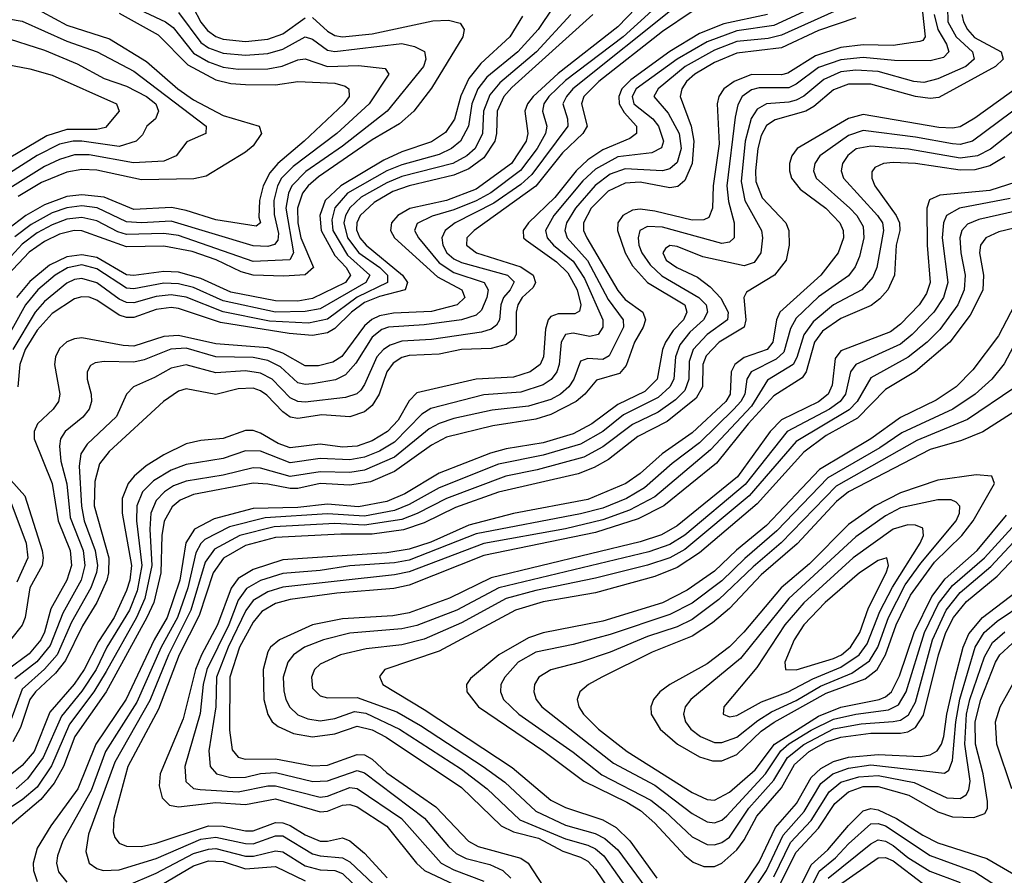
# Model space of a CAD drawing. Header units: inches. Extents: x 501365 to 657855, y 482276 to 547543.
# Tile 478 of 656: x 573023 to 575669, y 531117 to 533416. Entities that reach past the tile are written whole.
import ezdxf

# ---------------------------------------------------------------- set-up
doc = ezdxf.new("R2010")
doc.units = ezdxf.units.IN
doc.header["$MEASUREMENT"] = 0
doc.layers.add('A5573', color=7, linetype='Continuous')

msp = doc.modelspace()

# ---------------------------------------------------------------- linework, layer by layer
at = {"layer": 'A5573', "color": 5}
for points, elevation in [([(574777.3, 533550), (574630, 533396.9), (574470, 533271.3), (574403, 533210), (574388, 533190), (574380.5, 533170), (574388.7, 533110), (574383.8, 533090), (574344.3, 533030), (574250, 532960.7), (574170, 532930.3), (574071.5, 532908.5), (574039.3, 532890), (574022.3, 532870), (574019.2, 532850), (574030.1, 532830), (574145.4, 532725.4), (574211.4, 532690), (574218.8, 532670), (574198.5, 532650), (574130, 532632.1), (574027.3, 532627.3), (573990, 532620.7), (573969, 532611), (573950, 532593.7), (573888.4, 532511.6), (573864.1, 532495.9), (573825.7, 532485.7), (573790, 532486.2), (573730, 532520.5), (573690, 532534.6), (573550, 532545.1), (573450, 532567.3), (573410, 532564.5), (573330, 532539.3), (573300.6, 532540.6), (573190, 532561.3), (573170, 532559), (573150, 532550.5), (573130, 532532.5), (573119.1, 532510), (573116.8, 532490), (573131.1, 532410), (573127.6, 532390), (573113, 532370), (573070.5, 532330), (573062.1, 532310), (573062.2, 532290), (573110.6, 532170), (573125.9, 532070), (573158.9, 531990), (573162.6, 531950), (573149.4, 531910), (573106.4, 531833.6), (573089.5, 531770.5), (573079.7, 531750), (573048.1, 531711.9), (572990, 531669.2)], 3720), ([(575281.5, 533470), (575070, 533374.5), (575034.6, 533365.4), (574950, 533357.2), (574890, 533334.6), (574811.7, 533290), (574738.3, 533230), (574727.2, 533210), (574765.4, 533165.4), (574795.3, 533110), (574800.9, 533070), (574790, 533032.2), (574770, 533015), (574750.4, 533009.6), (574650, 533015.2), (574610, 533000.7), (574569.7, 532970.3), (574516.8, 532910), (574492.7, 532870), (574488.3, 532850), (574494.5, 532830), (574548.7, 532768.7), (574604.4, 532664.4), (574644.4, 532610), (574645.2, 532590), (574607.2, 532512.8), (574590, 532502.7), (574550, 532505.7), (574530, 532498.3), (574511.7, 532450), (574498.5, 532430), (574476.3, 532410), (574450, 532395.7), (574390, 532377.4), (574293, 532367), (574190, 532344.6), (574150, 532331.4), (574123.4, 532316.6), (574030, 532240.9), (573950, 532205.5), (573910, 532199.2), (573830, 532201.5), (573750, 532188.8), (573670, 532211.3), (573650, 532212.5), (573570, 532192.5), (573470, 532176.3), (573436.7, 532163.3), (573412.2, 532147.8), (573390, 532124.7), (573375.8, 532090), (573373.1, 532046.9), (573377.8, 531950), (573359.4, 531860.6), (573336.6, 531810), (573255.3, 531664.7), (573222.5, 531610), (573156.8, 531523.2), (573108.5, 531411.5), (573070, 531354), (573030, 531320.3), (572922.3, 531250)], 3860), ([(574770, 533484.4), (574644.5, 533370), (574490, 533252.5), (574445.3, 533210), (574431.5, 533190), (574427.5, 533170), (574439.5, 533130), (574435.8, 533110), (574413.8, 533070), (574369.1, 533010.9), (574288.9, 532951.1), (574250, 532929), (574190, 532905), (574131.5, 532888.5), (574091.2, 532868.8), (574084.1, 532850), (574094.4, 532830), (574150, 532762.8), (574190, 532737), (574271.3, 532710), (574282.2, 532690), (574278.4, 532670), (574263.9, 532636.1), (574250, 532622.1), (574210, 532609.3), (574110, 532596.3), (574014, 532590), (573996.3, 532583.7), (573970, 532562.9), (573926.7, 532493.3), (573898.3, 532461.7), (573871.3, 532448.7), (573810, 532437.6), (573790, 532435.7), (573770, 532440.5), (573723.5, 532483.5), (573690, 532500.7), (573650, 532508.5), (573550, 532510), (573470, 532533.4), (573428.7, 532531.3), (573357.7, 532502.3), (573330, 532495.7), (573250, 532497.5), (573226.2, 532493.8), (573213.1, 532486.9), (573204, 532470), (573204.1, 532450), (573215.1, 532410), (573215.9, 532390), (573209.2, 532370), (573192.2, 532347.8), (573144.7, 532310), (573132.3, 532290), (573129.5, 532270.5), (573133.6, 532230), (573149.2, 532169.2), (573159, 532079), (573193.8, 531990), (573198.2, 531950), (573188, 531910), (573138.6, 531821.4), (573105, 531735), (573069, 531691), (573010, 531645.6)], 3740), ([(573290, 533469.7), (573414.6, 533410), (573435, 533395), (573490, 533326.4), (573530, 533302.7), (573570, 533288.9), (573610, 533283.4), (573690, 533284.4), (573728.7, 533291.3), (573770, 533308.1), (573790, 533310.7), (573850, 533290.5), (573933.2, 533293.2), (574005.3, 533285.3), (574015.1, 533270), (573962.5, 533190), (573875.5, 533110), (573757.9, 533022.1), (573726.3, 532990), (573715.5, 532970), (573705.7, 532930), (573707, 532893), (573718.3, 532841.7), (573716.4, 532823.6), (573707.5, 532812.5), (573690, 532806.8), (573650, 532808.1), (573430, 532874.9), (573350, 532870.3), (573310, 532873.3), (573231, 532911), (573190, 532915.6), (573150, 532911), (573110, 532897), (573053.8, 532866.2), (573010, 532833.1)], 3540), ([(575199.3, 533470), (575050, 533400.3), (574950, 533385.9), (574870, 533357), (574790, 533310.3), (574679.2, 533230), (574669.3, 533210), (574673.5, 533190), (574724.2, 533150), (574739.6, 533130), (574753.5, 533090), (574748.1, 533071.9), (574721.5, 533058.5), (574630, 533047.6), (574570, 533014.5), (574536.7, 532983.3), (574458.8, 532890), (574436.2, 532850), (574440.5, 532830), (574457.6, 532810), (574510, 532767.3), (574540.9, 532720.9), (574589.8, 532610), (574590.1, 532590), (574577.2, 532570), (574555.1, 532564.9), (574510, 532574), (574489.8, 532570.2), (574478.1, 532550), (574472.9, 532490), (574466.5, 532470), (574451, 532449), (574430, 532435.1), (574370, 532415.5), (574270, 532407.9), (574128.2, 532371.8), (574103.3, 532356.7), (574030, 532281.1), (573990, 532257.2), (573950, 532241.1), (573910, 532233.4), (573830, 532236.8), (573750, 532225.7), (573670, 532256.5), (573630, 532258.1), (573570, 532237.5), (573470, 532221.4), (573430, 532206.2), (573382.7, 532177.3), (573352.6, 532147.4), (573337.5, 532110), (573337.1, 532070), (573350.8, 531950), (573338.5, 531881.5), (573317.8, 531830), (573257.1, 531730), (573228.2, 531670), (573190, 531612.3), (573135.1, 531544.9), (573086.2, 531433.8), (573043.7, 531376.3), (573013.3, 531350)], 3840), ([(575445.6, 533470), (575456.3, 533370), (575450, 533359.9), (575442.3, 533357.7), (575370, 533346.8), (575290, 533348.9), (575230, 533341.1), (575161.4, 533318.6), (575087.3, 533272.7), (575070, 533268.1), (574990, 533269.2), (574943.3, 533250), (574915.6, 533230), (574902.1, 533210), (574897.4, 533190), (574902.3, 533082.3), (574886.9, 532970), (574884.5, 532910), (574875.2, 532884.8), (574861.9, 532878.1), (574830, 532877.8), (574730, 532902), (574690, 532907.2), (574670, 532904.4), (574643.4, 532890), (574630.3, 532870), (574629.6, 532850), (574649.8, 532790), (574670, 532754.8), (574709.8, 532709.8), (574810.3, 532650.3), (574816, 532630), (574806.6, 532610), (574779.3, 532580.7), (574758.7, 532550), (574750.8, 532530), (574735.9, 532450), (574702.8, 532417.2), (574630, 532382.1), (574560.4, 532330), (574510, 532303.4), (574430, 532278.9), (574330, 532263.3), (574288.5, 532251.5), (574150, 532198.1), (574057.9, 532142.1), (574010, 532121.6), (573933.1, 532106.9), (573850, 532114.4), (573770, 532105.4), (573650, 532103.1), (573545.4, 532074.6), (573493, 532047), (573469.6, 532010.4), (573453.1, 531910), (573419.5, 531810), (573384.6, 531750), (573309.3, 531590.7), (573227.7, 531470), (573178.8, 531350), (573106.4, 531250), (573069.8, 531190), (573058.9, 531150), (573059.6, 531130), (573070, 531100.9)], 3920), ([(572830, 533446.6), (573030, 533412.4), (573150, 533358.7), (573231.3, 533330), (573330, 533277.8), (573524.3, 533130), (573523.2, 533110), (573472.2, 533087.8), (573443, 533050), (573410, 533036), (573328.5, 533031.5), (573210, 533052.7), (573170, 533052.6), (573130, 533040.9), (573090, 533021.8), (572996.8, 532963.2)], 3460), ([(574456.2, 533450), (574415.9, 533390), (574361.7, 533330), (574278.7, 533261.3), (574254, 533230), (574238, 533190), (574229.2, 533130), (574207.6, 533090), (574183.8, 533070), (574150, 533053.5), (574050, 533026.5), (574010, 533009.6), (573904, 532950), (573870, 532910.2), (573861.6, 532878.4), (573864.6, 532850), (573903.7, 532783.7), (573964.1, 532730), (573953.5, 532710), (573830, 532639.5), (573790, 532632.2), (573710, 532630.7), (573570, 532660.6), (573490, 532696.3), (573450, 532706.6), (573410, 532708.4), (573330, 532692.7), (573310, 532694.7), (573230, 532747), (573190, 532757.3), (573151, 532749), (573118.7, 532730), (573071.7, 532690), (573038.4, 532650), (572978.8, 532541.2)], 3640), ([(573450, 533435.3), (573510, 533354.7), (573530, 533340.8), (573570, 533326.3), (573630, 533320.4), (573690, 533325), (573730, 533336.8), (573790, 533369.8), (573810, 533364.1), (573850, 533334), (573870, 533330.5), (574050, 533352.1), (574084.1, 533344.1), (574110.9, 533330.9), (574114.7, 533310), (574107.7, 533290), (574010.8, 533170), (573890, 533075.9), (573791.7, 533008.3), (573754.7, 532970), (573745.3, 532950), (573737.8, 532910), (573758.4, 532790), (573748.9, 532771.1), (573650, 532766.6), (573450, 532836.2), (573410, 532841.3), (573310, 532839.1), (573286.3, 532846.3), (573230, 532875.7), (573190, 532884.4), (573150, 532880), (573110, 532865), (573070, 532843.1), (573030, 532813), (572990, 532769.8)], 3560), ([(574790, 533454), (574509.7, 533230.3), (574492, 533210), (574482.8, 533190), (574495.4, 533150), (574496.2, 533130), (574399.5, 533000.5), (574370, 532973.6), (574297.1, 532922.9), (574193.1, 532870), (574166, 532850), (574157.8, 532830), (574160.4, 532810), (574171.2, 532790), (574190, 532773.6), (574210, 532763.7), (574334, 532730), (574352.1, 532712.1), (574340.9, 532690), (574323.3, 532670), (574316.3, 532650), (574312.7, 532610), (574304.6, 532595.3), (574290, 532584.6), (574263.7, 532576.3), (574130, 532556.5), (574050, 532552.2), (574018.4, 532541.6), (574000.4, 532530), (573982.4, 532510), (573950, 532435.7), (573939.3, 532420.7), (573929.1, 532410.9), (573898.8, 532401.2), (573790, 532388.5), (573770, 532390.4), (573750, 532400.2), (573701.3, 532450), (573670, 532466.8), (573630, 532473), (573550, 532467.3), (573470, 532488.8), (573430, 532479.8), (573385.5, 532454.5), (573328.4, 532430), (573309.7, 532410.3), (573283, 532350), (573203.9, 532276.1), (573187.3, 532250), (573183.1, 532216.9), (573188.7, 532108.7), (573196.4, 532070), (573226.2, 531990), (573231.6, 531950), (573229.4, 531930.6), (573214.3, 531890), (573162.6, 531797.4), (573123.4, 531710), (573090, 531671), (573030, 531617.2), (572995.7, 531524.3)], 3760), ([(574830, 533438.1), (574750, 533384.4), (574579, 533250), (574539, 533210), (574532.8, 533190), (574548.2, 533130), (574536.7, 533110), (574481.9, 533058.1), (574410, 532969.2), (574244.4, 532850), (574224.4, 532830), (574224, 532810), (574250.7, 532790), (574370, 532751.8), (574403.2, 532730), (574409.5, 532710), (574403, 532697), (574373.7, 532670), (574361.3, 532650), (574357, 532630), (574357.2, 532570), (574350, 532556.9), (574330, 532543.5), (574290, 532532.7), (574210, 532529.7), (574150, 532517.8), (574070, 532514), (574050, 532508.9), (574026.8, 532493.2), (574010, 532470), (573989.1, 532410), (573970, 532379.4), (573950, 532362.5), (573910, 532348.7), (573834.6, 532354.6), (573770, 532344.4), (573750, 532348.1), (573730, 532362.1), (573687.1, 532407.1), (573670, 532419.3), (573650, 532425.9), (573610, 532424.5), (573550, 532409.3), (573470, 532424.4), (573450, 532417.7), (573409.8, 532390.2), (573263.8, 532256.2), (573237.3, 532222.7), (573224.5, 532175.5), (573222.7, 532110), (573262.2, 531970), (573262, 531930), (573256.8, 531910), (573230, 531850), (573192.1, 531787.9), (573145.8, 531694.2), (573119.6, 531660.4), (573065.2, 531610), (573050.2, 531590), (573025.3, 531514.7), (573004.5, 531475.5)], 3780), ([(573050, 533455.3), (573150, 533401.4), (573264.3, 533364.3), (573364, 533304), (573447.7, 533230), (573490, 533200.9), (573570, 533159), (573666.8, 533130), (573673.1, 533110), (573650, 533077.1), (573630, 533059.9), (573523.9, 532996.1), (573491.3, 532988.7), (573350, 532986.3), (573230, 533012), (573190, 533013.3), (573150, 533006.4), (573081.5, 532978.5), (573018.5, 532941.5)], 3480), ([(575516.2, 533450), (575517.3, 533410), (575539.6, 533370), (575583.1, 533330), (575587.7, 533310), (575565.7, 533290), (575490, 533256.8), (575452.4, 533247.6), (575426.2, 533250), (575330, 533277), (575270, 533280.7), (575230, 533275.6), (575184.2, 533255.8), (575130, 533210.7), (575110, 533199.8), (575090, 533194.3), (575030, 533190.2), (575004.5, 533175.5), (574989.1, 533150.9), (574972.9, 533090), (574961.5, 532981.5), (574971.3, 532930), (575016.3, 532850), (575019.2, 532830), (575014.8, 532790), (574996.4, 532763.6), (574970, 532755.2), (574859.1, 532779.1), (574790, 532806.3), (574770, 532809), (574758.6, 532801.4), (574751.4, 532790), (574760.4, 532770), (574788.6, 532750), (574844, 532724), (574878.2, 532698.2), (574907.5, 532667.5), (574927.2, 532630), (574925, 532610), (574870, 532570), (574833, 532530), (574822.1, 532497.9), (574821.4, 532450), (574810, 532419.6), (574785.4, 532394.6), (574738.7, 532361.3), (574670, 532328.3), (574590, 532268.7), (574538.9, 532241.1), (574413.5, 532206.5), (574329, 532190), (574170, 532129.8), (574090.9, 532089.1), (574050, 532073.6), (573950, 532057.6), (573870, 532062.1), (573706.8, 532053.2), (573614.9, 532030), (573546.5, 531993.5), (573521.6, 531958.4), (573482.9, 531830), (573422.4, 531710), (573372.8, 531587.2), (573278.8, 531421.2), (573207.6, 531227.6), (573201, 531181), (573209.6, 531150), (573230, 531135.5), (573247.2, 531130), (573290, 531132.1), (573390, 531162.6), (573510, 531214.6), (573550, 531220), (573630, 531202.6), (573650, 531202.1), (573710, 531223.2), (573730, 531223), (573810, 531175.1), (573830, 531169.3), (573890, 531164.1), (573910, 531153.3), (573973.5, 531093.5)], 3960), ([(573489.1, 533449.1), (573509.6, 533409.6), (573527.3, 533387.3), (573550, 533370.7), (573570, 533363.5), (573630, 533357.5), (573690, 533364.1), (573730, 533378.1), (573790, 533421)], 3580), ([(575032.7, 533430), (574915, 533405), (574850, 533378.8), (574770, 533330.6), (574665.6, 533254.4), (574641.1, 533230), (574632.9, 533210), (574634.2, 533190), (574647.1, 533167.1), (574680.1, 533130), (574680.7, 533110), (574662.7, 533097.3), (574590, 533066.1), (574550, 533040), (574518.7, 533010), (574461.4, 532938.6), (574390.1, 532870), (574375.5, 532850), (574377, 532830), (574383.6, 532823.6), (574465.1, 532765.1), (574496, 532736), (574521.5, 532690), (574531, 532650), (574527.3, 532632.7), (574514.6, 532625.4), (574470, 532626.2), (574450, 532618.4), (574443, 532610), (574435.6, 532584.4), (574430.5, 532510), (574421.9, 532490), (574395.1, 532470), (574350, 532455.6), (574250, 532450.2), (574090, 532413.9), (574070, 532391.7), (574039.8, 532340.2), (574011.4, 532310), (573970, 532284.6), (573930, 532270.7), (573890, 532267.9), (573830, 532275.5), (573750, 532265.4), (573717.3, 532277.3), (573670, 532305.4), (573650, 532312.3), (573630, 532312), (573570, 532290.5), (573510, 532285.5), (573470, 532276.2), (573410, 532246.7), (573362.8, 532217.2), (573330.7, 532190), (573314.6, 532170), (573298.7, 532130), (573298, 532090), (573323.4, 531950), (573319, 531910), (573310, 531882.1), (573276.4, 531810), (573234.6, 531745.4), (573196.3, 531670), (573168.9, 531631.1), (573104.3, 531555.7), (573062, 531450), (573030, 531412.7), (572970, 531364.7)], 3820), ([(575270, 533421), (575170, 533387.5), (575070, 533340.7), (574950, 533326.6), (574890, 533301), (574837.5, 533270), (574814.9, 533250), (574802.4, 533230), (574798.1, 533210), (574827.2, 533130), (574834.4, 533090), (574830.2, 533030), (574810, 532984.5), (574792, 532968), (574770, 532964.7), (574690, 532979.3), (574650, 532977.2), (574604.5, 532955.5), (574559, 532910), (574537.9, 532870), (574538.3, 532850), (574547.4, 532830), (574630, 532688.5), (574650, 532664.2), (574697.6, 532630), (574704.5, 532610), (574698.8, 532590), (574675.3, 532550), (574653.1, 532486.9), (574634.8, 532465.2), (574572.7, 532447.3), (574541.7, 532410), (574518.4, 532390), (574450, 532355), (574410, 532343.2), (574294.7, 532325.3), (574170, 532294.2), (574130, 532273.2), (574030, 532202.4), (573965.6, 532174.4), (573910, 532165.6), (573830, 532170.3), (573770, 532156.4), (573750, 532156.1), (573690, 532168.4), (573650, 532171.1), (573490, 532140.2), (573454.6, 532125.4), (573432.3, 532107.7), (573411, 532069), (573405.3, 532030), (573402.6, 531930), (573383.2, 531850), (573364.9, 531810), (573255.4, 531610), (573171, 531490), (573140.5, 531410), (573115.4, 531364.6), (573079.4, 531320.6), (572972.1, 531230)], 3880), ([(573290, 533433.9), (573395.1, 533375.1), (573475.1, 533295.1), (573550, 533254.6), (573590, 533244.9), (573630, 533241.9), (573710, 533241.3), (573770.1, 533250.1), (573870, 533245.4), (573897.3, 533237.3), (573907.8, 533230), (573908.3, 533210), (573893.7, 533190), (573787.6, 533090), (573716.6, 533030), (573694.9, 533005.1), (573677, 532970), (573667.5, 532930), (573665.8, 532885.8), (573670.1, 532869.9), (573658.2, 532861.8), (573550, 532878.5), (573470, 532903.7), (573431.1, 532911.1), (573330, 532905.8), (573250, 532939.4), (573190, 532946), (573150, 532941.4), (573090, 532918.9), (573039.3, 532890), (572990, 532852.4)], 3520), ([(573810, 533421.9), (573850, 533385.1), (573870, 533373.6), (573890, 533370.2), (573970, 533377.8), (574133.3, 533413.3), (574175, 533415), (574206.5, 533406.5), (574217.6, 533390), (574214.2, 533370), (574130, 533231.7), (574081.9, 533170), (574043.3, 533136.7), (573970, 533093), (573826, 532994), (573798, 532970), (573783, 532950), (573769.7, 532910), (573770, 532870), (573778.6, 532830), (573812.5, 532750), (573790, 532731), (573733.2, 532726.8), (573650, 532729.5), (573618.5, 532738.5), (573551.1, 532771.1), (573486.3, 532793.7), (573410, 532807.2), (573310, 532805.4), (573190, 532849.2), (573169.7, 532849.7), (573130, 532839.8), (573090, 532820.5), (573048.5, 532791.5), (572990, 532729.3)], 3580), ([(574504.4, 533430), (574412, 533330), (574313.5, 533246.5), (574286.1, 533213.9), (574269.5, 533170), (574266.7, 533110), (574246.9, 533070), (574224.8, 533050), (574186.8, 533030), (574050, 532994.4), (574010, 532977.8), (573941, 532939), (573909.7, 532910.3), (573898.3, 532890), (573893.9, 532870), (573904, 532830), (573934.5, 532790), (573990.6, 532750.6), (574011.2, 532730), (574011.6, 532710), (573929.8, 532670.2), (573850, 532611.8), (573798.8, 532601.2), (573694.3, 532605.7), (573570, 532630.9), (573470, 532670.8), (573430, 532677.2), (573390, 532672.8), (573330, 532655.2), (573310, 532656.2), (573290, 532665.3), (573230, 532709.1), (573190, 532721.2), (573170, 532718.4), (573150, 532708.1), (573090, 532659.4), (573064.8, 532630), (573004.7, 532530)], 3660), ([(574374.1, 533425.9), (574340.2, 533370), (574261.8, 533298.2), (574230, 533258.1), (574208.1, 533211.9), (574191.5, 533148.6), (574167.4, 533112.6), (574130, 533087.8), (574050, 533060.8), (574001.3, 533038.7), (573885.9, 532970), (573844.2, 532930), (573829.7, 532890), (573833.3, 532850), (573870, 532782.7), (573900.3, 532750), (573912.2, 532730), (573898.3, 532710), (573810, 532667), (573770, 532660.3), (573710, 532661.2), (573590, 532684.1), (573510, 532720.9), (573450, 532737.4), (573410, 532739.9), (573330, 532728.7), (573310, 532730.9), (573230, 532777.1), (573190, 532784.7), (573150, 532778.6), (573103.3, 532756.7), (573050, 532712.5), (573014.8, 532670)], 3620), ([(574563.1, 533430), (574345.9, 533234.1), (574324.3, 533210), (574305.7, 533170), (574304.5, 533110), (574299.6, 533090), (574270, 533045), (574230, 533015.7), (574190, 532998.6), (574070, 532969.8), (574025.9, 532954.1), (573975.2, 532924.8), (573938.3, 532890), (573928.8, 532870), (573928.2, 532851.8), (573936.9, 532830), (573953.6, 532810), (574051.9, 532730), (574065.4, 532710), (574059.1, 532690), (573990, 532672.6), (573950, 532656.1), (573914.6, 532630), (573870, 532586.4), (573850, 532574.8), (573810, 532567.7), (573747, 532573), (573562.7, 532602.7), (573450, 532639.8), (573430, 532642.4), (573390, 532637.2), (573330, 532616.4), (573310, 532615.8), (573290, 532622.4), (573230, 532662.7), (573209.8, 532670.2), (573190, 532671.5), (573170, 532666.2), (573110, 532626.5), (573070, 532581.7), (573037.5, 532530), (573023.6, 532490), (573017.5, 532430)], 3680), ([(575480.4, 533430), (575490.2, 533390), (575513.5, 533350), (575519.9, 533330), (575505.1, 533314.9), (575470, 533305.4), (575373.9, 533306.1), (575290, 533314.5), (575230, 533308.4), (575170, 533287.3), (575110, 533242.8), (575090, 533233), (575010, 533233.4), (574990, 533227.7), (574964.9, 533210), (574952.6, 533187.4), (574945.4, 533154.6), (574923.7, 532970), (574927.8, 532927.8), (574942.8, 532870), (574942.9, 532830), (574930, 532818), (574910, 532814.9), (574750, 532859), (574710, 532860.4), (574689.7, 532850), (574685, 532830), (574687.1, 532810), (574694.5, 532790), (574717.1, 532757.1), (574748.3, 532728.3), (574847.8, 532670), (574867.4, 532650), (574871.6, 532630), (574860.5, 532610), (574823.6, 532576.4), (574797.1, 532542.9), (574784.9, 532510), (574780.5, 532450), (574770.5, 532429.5), (574738.8, 532401.2), (574645.7, 532354.3), (574590, 532309.8), (574530, 532275.5), (574430, 532246.2), (574310, 532221.7), (574150, 532158.2), (574070, 532113.4), (574030, 532097.3), (573950, 532082), (573850, 532088.6), (573682.2, 532077.8), (573586.8, 532053.2), (573520.9, 532019.1), (573510, 532008.6), (573496.6, 531983.4), (573475.2, 531890), (573446.9, 531810), (573402.8, 531730), (573337.6, 531582.4), (573253.9, 531450), (573215, 531345), (573138.7, 531210), (573124.1, 531170), (573121.7, 531150), (573127, 531127), (573150, 531098.6)], 3940), ([(575554.7, 533430), (575559, 533410), (575569.6, 533390), (575588.7, 533368.7), (575660.8, 533330), (575665.6, 533310), (575645.3, 533290), (575492.7, 533207.3), (575470, 533204.6), (575430, 533209.8), (575310, 533242.6), (575250, 533242.9), (575210, 533227.6), (575157.3, 533182.7), (575136, 533170), (575053, 533147), (575030, 533131.6), (575015.4, 533104.6), (575006.3, 533070), (575000, 533010), (575001.6, 532981.6), (575017.8, 532937.8), (575081.8, 532870), (575090.1, 532850), (575090.7, 532810), (575082.7, 532770), (575051.6, 532730), (574975.9, 532684.1), (574968.7, 532670), (574973.9, 532610), (574969.8, 532590), (574902.8, 532550), (574867.4, 532512.6), (574859.1, 532490), (574858.2, 532430), (574840.6, 532399.4), (574763, 532337), (574684.1, 532295.9), (574605.1, 532234.9), (574567, 532213), (574524.1, 532195.9), (574310, 532146.5), (574194.2, 532105.8), (574110, 532064.7), (574054.1, 532045.9), (573970, 532033.9), (573886, 532034), (573710, 532024.9), (573630, 532003), (573570.9, 531969.1), (573542.9, 531930), (573505, 531815), (573451.8, 531710), (573396.3, 531563.7), (573313.4, 531410), (573275.7, 531270), (573273.9, 531233.9), (573278.7, 531218.7), (573290, 531203.6), (573310, 531195.6), (573350, 531195.1), (573390, 531203.6), (573530, 531249.9), (573570, 531249.6), (573630, 531236.8), (573650, 531236.8), (573710, 531259), (573730, 531258.4), (573750, 531250.7), (573790, 531225.9), (573830, 531209.2), (573850, 531208.6), (573890, 531217.9), (573910, 531210.1), (573950, 531177), (574010.3, 531110.3)], 3980), ([(572972.1, 533372.1), (573090, 533333.9), (573177.7, 533297.7), (573250, 533257.8), (573310, 533237.4), (573364, 533210), (573388.5, 533190), (573395.6, 533170), (573387.7, 533150), (573364.8, 533130), (573352.9, 533107.1), (573336.3, 533090), (573290, 533075.6), (573190, 533090.1), (573166.7, 533090), (573130, 533081.4), (573070, 533051.1), (572995.9, 533004.1)], 3440), ([(572970, 533299.1), (573050, 533284.2), (573110, 533267.5), (573283.2, 533190), (573290.7, 533170), (573253.6, 533126.4), (573230, 533120.9), (573150, 533120.8), (573095.5, 533104.5), (572970.4, 533029.6)], 3420), ([(575828.2, 533271.8), (575583.1, 533090), (575550, 533081.2), (575530, 533082.7), (575430, 533100.8), (575290, 533118.2), (575250, 533105.3), (575173.5, 533050), (575159.4, 533030), (575156.3, 533010), (575163.6, 532990), (575253.6, 532910), (575272.4, 532890), (575290, 532860.6), (575291.8, 532830), (575280, 532780), (575268.3, 532751.7), (575250, 532728.2), (575170, 532671.7), (575110, 532614.6), (575094, 532586), (575076.8, 532523.2), (575056, 532504), (574988.5, 532470), (574977.2, 532450), (574972, 532410), (574961.3, 532390), (574942.5, 532370), (574850, 532279.4), (574776.7, 532223.3), (574702.1, 532157.9), (574653.5, 532130), (574590, 532103.7), (574530, 532088.4), (574250, 532034.4), (574070, 531963.9), (574030, 531956.4), (573910, 531948.4), (573830, 531935.8), (573730, 531928.1), (573670.4, 531909.6), (573632.4, 531887.6), (573610, 531856.2), (573585, 531790), (573525.7, 531670), (573516.1, 531630), (573508.2, 531551.8), (573467, 531410), (573469.3, 531369.3), (573490, 531350.9), (573507.5, 531347.5), (573610, 531341.4), (573690, 531357.6), (573710, 531357.7), (573830, 531327.4), (573850, 531329.8), (573910, 531353), (573930, 531350.6), (574049.1, 531270), (574156, 531150), (574190, 531131.7), (574270, 531101.2)], 4040), ([(575717, 533243), (575590, 533151.9), (575550, 533128.4), (575530, 533124.4), (575493.3, 533126.7), (575290, 533161.4), (575250, 533150.4), (575112.4, 533070), (575098.3, 533050), (575092, 533030), (575091.3, 533010), (575097.2, 532990), (575120.5, 532960.5), (575189, 532910), (575226.5, 532870), (575235.5, 532850), (575236.7, 532830), (575222.3, 532790), (575176, 532730), (575066, 532630), (575056.9, 532610), (575046.9, 532550), (575031.4, 532530), (574970, 532508.2), (574944.7, 532490), (574935.3, 532470), (574932.2, 532410), (574920.2, 532390), (574830, 532306.3), (574749.8, 532250), (574690, 532196.5), (574652.2, 532170), (574550, 532126.8), (574350, 532089), (574230, 532057.8), (574127.9, 532012.1), (574070, 531993.1), (574010, 531983.5), (573730, 531964.6), (573650, 531938.7), (573610, 531915), (573591, 531889), (573554.6, 531790), (573511.3, 531710), (573495.3, 531670), (573462.4, 531537.6), (573400.2, 531390), (573397.6, 531357.6), (573405.7, 531325.7), (573425.4, 531305.4), (573450, 531301.3), (573550, 531313), (573630, 531307.4), (573710, 531322.9), (573830, 531288), (573850, 531290), (573890, 531305.9), (573910, 531307.7), (573930, 531301.5), (574010, 531249.4), (574089.2, 531150), (574111.2, 531130), (574237.7, 531070)], 4020), ([(575730, 533146.4), (575631.6, 533068.4), (575597.1, 533050), (575550, 533043.7), (575411.7, 533068.3), (575310, 533076.2), (575271.1, 533068.9), (575248.5, 533051.5), (575234.5, 533030), (575230.1, 533010), (575237.1, 532990), (575328.2, 532890), (575341.2, 532870), (575344.4, 532850), (575326, 532750), (575315.6, 532724.4), (575285.8, 532690), (575209.9, 532650.1), (575155.7, 532604.3), (575130.4, 532569.6), (575111.6, 532508.4), (575101.1, 532490), (575032.8, 532447.2), (574990, 532378.1), (574879.5, 532260.5), (574730, 532134.4), (574661.7, 532098.3), (574590, 532072.6), (574490, 532048.5), (574270, 532009.2), (574070, 531932.2), (574030, 531924.3), (573730, 531891.6), (573690, 531879.3), (573650, 531856), (573631.1, 531828.9), (573583.5, 531730), (573551.8, 531650), (573549.7, 531570), (573531.6, 531451.6), (573535.2, 531410), (573552.1, 531390), (573590, 531379.7), (573630, 531381.2), (573670, 531391.2), (573710, 531393.8), (573811, 531369), (573850, 531371.1), (573930, 531399), (573950, 531392.4), (574111.2, 531271.2), (574175, 531195), (574195.9, 531175.9), (574222.7, 531162.7), (574286, 531146), (574321.2, 531130), (574342.6, 531110)], 4060), ([(575670, 533047.3), (575630, 533023.7), (575590, 533012.9), (575550, 533011.7), (575430, 533029.4), (575370, 533032.5), (575344, 533030), (575321.4, 533018.6), (575312.9, 533007.1), (575312.9, 532990), (575321, 532970), (575378.6, 532890), (575387.7, 532870), (575388, 532850), (575378.4, 532810), (575374.2, 532730), (575355.6, 532690), (575334.2, 532665.8), (575311.5, 532648.5), (575230, 532613.6), (575180.7, 532579.3), (575158.7, 532550), (575136.2, 532470), (575126, 532454), (575050, 532405.1), (574980.8, 532330), (574895.5, 532224.5), (574753.7, 532110), (574685, 532075), (574570, 532038.7), (574270, 531976.3), (574070, 531897.2), (574028.3, 531888.3), (573875, 531875), (573750, 531858.2), (573710, 531847.3), (573673.7, 531826.3), (573650, 531797.4), (573613.7, 531730), (573588.1, 531650), (573586.9, 531506.9), (573594, 531454), (573610, 531434.9), (573629, 531429), (573710, 531430.2), (573810, 531411.7), (573850, 531413.4), (573930, 531441.7), (573950, 531440.7), (573970, 531429), (574010, 531392.9), (574141.4, 531301.4), (574228.8, 531208.8), (574255.1, 531195.1), (574370, 531163.3), (574389.8, 531149.8), (574430, 531088.5)], 4080), ([(575700.2, 532979.8), (575630, 532957.5), (575495.6, 532944.4), (575467.8, 532932.2), (575460.3, 532910), (575461.6, 532810), (575470, 532710), (575459.8, 532680.2), (575440.2, 532650), (575390, 532597.9), (575362.7, 532577.3), (575230, 532526.4), (575214.6, 532505.5), (575206, 532434), (575195.5, 532410), (575170, 532389.1), (575070, 532341.3), (575040.1, 532310), (574951.8, 532188.2), (574790, 532055.8), (574747.5, 532032.5), (574690, 532013.1), (574290, 531916.1), (574178.4, 531861.6), (574070, 531822.3), (574025.8, 531814.2), (573890, 531806.2), (573810.2, 531790), (573721.1, 531750), (573697.3, 531730), (573690, 531718.1), (573677.6, 531670), (573679.1, 531590), (573689.4, 531549.4), (573701.8, 531530), (573717.1, 531517.1), (573758.7, 531498.7), (573810, 531489.7), (573870, 531497), (573930, 531518.2), (573970, 531508.3), (574008, 531488), (574210, 531353.6), (574316.5, 531250), (574350, 531233.7), (574417, 531217), (574482.3, 531182.2), (574530, 531166.4), (574550, 531154.9), (574570, 531132.9), (574627, 531050)], 4120), ([(575684.4, 532935.6), (575548.6, 532910), (575513.2, 532890), (575505.2, 532870), (575502, 532830), (575517, 532710), (575505.5, 532670), (575479.2, 532630), (575421.3, 532570), (575390, 532544.3), (575270.2, 532489.8), (575255.7, 532470), (575242, 532410), (575227.7, 532390), (575199, 532370), (575085.8, 532310), (574972.6, 532167.4), (574810, 532031.3), (574770, 532006.5), (574713.3, 531986.7), (574310.2, 531889.8), (574197.5, 531830), (574090, 531788.5), (574050, 531779.4), (573910, 531767.7), (573839.4, 531750), (573787.9, 531730), (573758.6, 531710), (573743.3, 531690), (573731.4, 531650), (573732.7, 531612.7), (573738.5, 531590), (573748.9, 531568.9), (573770, 531548.8), (573797.3, 531537.3), (573830, 531532.5), (573870, 531538.3), (573922.8, 531557.2), (573953.2, 531553.2), (574043.8, 531510), (574210, 531402.9), (574279.2, 531350), (574366.6, 531266.6), (574490, 531214.9), (574550, 531198.5), (574570, 531188.7), (574592.8, 531170), (574665.8, 531065.8)], 4140), ([(575731.6, 532908.4), (575600.7, 532879.3), (575570, 532866.8), (575555.2, 532850), (575549, 532830), (575551.7, 532790), (575563.6, 532730), (575561.5, 532690), (575544.1, 532650), (575496.1, 532583.9), (575461.9, 532550), (575410.6, 532509.4), (575310, 532454.2), (575273.5, 532390), (575252, 532368), (575110, 532282.5), (574983.3, 532136.7), (574810, 531993), (574770, 531970), (574710, 531950.3), (574570, 531915.5), (574410, 531882.9), (574330, 531860.9), (574210, 531795.5), (574110, 531751.5), (574050, 531736.9), (573954.1, 531725.9), (573885.4, 531710), (573830, 531684.7), (573815.3, 531670), (573806.9, 531650), (573810, 531620.3), (573830, 531599.5), (573850, 531593.8), (573930, 531595.2), (574036.4, 531556.4), (574100, 531520), (574268.3, 531410), (574327.1, 531367.1), (574409.6, 531289.6), (574490, 531251.6), (574569.4, 531229.4), (574595.8, 531215.8), (574630, 531185.7), (574730.4, 531050)], 4160), ([(575755.5, 532870), (575654.2, 532845.8), (575619.3, 532830), (575604.9, 532810), (575602.3, 532790), (575612.6, 532730), (575610.8, 532689.2), (575577.5, 532622.5), (575522.1, 532550), (575430, 532470.5), (575350, 532422.8), (575274.4, 532345.6), (575190, 532298.5), (575130, 532253.9), (575004.8, 532115.2), (574850, 531984.1), (574790, 531944.2), (574730, 531919.8), (574570, 531875.8), (574430, 531851.8), (574355.7, 531830), (574150, 531719.6), (574004.2, 531670), (573990, 531651.1), (573999.1, 531630), (574110, 531562.6), (574346.5, 531406.5), (574450, 531318.9), (574490, 531299.5), (574590, 531265.9), (574625.9, 531245.9), (574662.8, 531210), (574735.5, 531110)], 4180), ([(575707.2, 532670), (575653, 532567), (575584.4, 532475.6), (575539.3, 532430), (575486.2, 532393.8), (575390, 532347.3), (575310.1, 532289.9), (575172.1, 532207.9), (575030, 532057.2), (574949.2, 531990.8), (574890, 531934.6), (574816.5, 531883.5), (574750, 531849.6), (574590, 531800.1), (574430, 531768.6), (574390, 531755.7), (574310.4, 531710), (574234.3, 531645.7), (574223.4, 531630), (574224.7, 531610), (574256.2, 531570), (574431.1, 531451.1), (574538.8, 531370), (574654.2, 531314.2), (574691.4, 531291.4), (574730, 531257.7), (574810, 531170.4), (574832.7, 531152.7), (574861.2, 531141.2), (574890, 531141.3), (574910, 531150.1), (574950, 531185.9), (574970, 531212.6), (575004, 531276), (575070, 531352.3), (575104.8, 531415.2), (575144.3, 531450), (575190, 531475.7), (575230, 531488.6), (575310, 531498.8), (575390, 531499.5), (575410, 531503.2), (575430, 531514), (575452.1, 531547.9), (575491.7, 531710), (575512.2, 531770), (575532.4, 531810), (575566.9, 531853.1), (575650, 531921.4), (575750, 532026.7)], 4220), ([(575772.5, 532687.5), (575668.7, 532491.3), (575635.3, 532450), (575590.5, 532410), (575530.5, 532369.5), (575393.6, 532306.4), (575334.3, 532265.7), (575194.5, 532185.5), (575057.3, 532042.7), (574971.3, 531968.7), (574910, 531908.9), (574830, 531848.8), (574770, 531818.4), (574610, 531764), (574510, 531737.1), (574410, 531716.9), (574362.6, 531690), (574326.4, 531650), (574316.3, 531630), (574314.7, 531610), (574323.3, 531590), (574364.6, 531550), (574510, 531448.1), (574587.3, 531387.3), (574718.9, 531318.9), (574756.6, 531290), (574830, 531220.4), (574870, 531199.8), (574890, 531198.9), (574910, 531205.8), (574930, 531220.1), (574982.2, 531297.8), (575050, 531373.1), (575086.4, 531433.6), (575130, 531469.1), (575210, 531510.7), (575284.6, 531524.6), (575370, 531530.4), (575390, 531534.5), (575411.8, 531548.2), (575430, 531582.2), (575476, 531750), (575512.6, 531830), (575550, 531877), (575633.1, 531946.9), (575730, 532051.8)], 4240), ([(575694.2, 532425.8), (575570, 532341.6), (575434.3, 532285.7), (575216.9, 532163.1), (575069.1, 532010.9), (574993.8, 531946.2), (574902.1, 531857.9), (574830, 531804.4), (574790, 531785.1), (574710, 531758.9), (574610, 531716.9), (574530, 531689.6), (574450.7, 531669.3), (574418, 531650), (574406.2, 531630), (574404.2, 531610), (574410.6, 531590), (574426.3, 531570), (574618.9, 531418.9), (574730, 531359.2), (574830, 531283.4), (574870, 531261.2), (574890, 531258.6), (574910, 531265.6), (574923, 531277), (575027.6, 531390), (575068.5, 531451.5), (575089.8, 531470.2), (575150, 531507.6), (575210, 531536.8), (575270, 531550.4), (575357.8, 531562.2), (575385, 531575), (575405.1, 531610), (575454.8, 531770), (575492.4, 531847.6), (575530, 531896.1), (575615.6, 531970), (575718, 532082)], 4260), ([(575769.6, 532410), (575610.8, 532309.2), (575554.1, 532285.9), (575470, 532260.9), (575250, 532147.8), (575218.1, 532121.9), (575112, 532008), (575015.6, 531924.4), (574930, 531834.1), (574884.7, 531795.3), (574830, 531759.6), (574723, 531717), (574587.5, 531650), (574551.5, 531630), (574528.3, 531610), (574520.9, 531590), (574525.7, 531570), (574538.2, 531550), (574578.2, 531510), (574655.6, 531450), (574830, 531339.9), (574870, 531320.9), (574890, 531319.5), (574930, 531340.6), (574999, 531401.1), (575051.8, 531470), (575170, 531544.7), (575230, 531568.8), (575332.6, 531590), (575350, 531596.9), (575365.8, 531610), (575387.1, 531652.9), (575426.6, 531770), (575474, 531866), (575510, 531913.5), (575596, 531990), (575675.2, 532084.8)], 4280), ([(572999.1, 532179.1), (573036.7, 532136.7), (573083.4, 531990), (573086.4, 531970), (573083.4, 531950), (573050.3, 531889.7), (573037.9, 531810), (573030, 531789), (572998.4, 531750)], 3680), ([(572999.5, 532119.5), (573040.4, 532010), (573045, 531970), (573015.2, 531904.8)], 3660), ([(574967.3, 531090), (575010, 531153.4), (575054.5, 531245.5), (575110.2, 531309.8), (575150, 531380.2), (575175.5, 531404.5), (575210, 531423.5), (575250, 531434.3), (575330, 531442.2), (575443.6, 531436.4), (575470, 531441.1), (575488.1, 531451.9), (575500.2, 531470), (575506.2, 531490), (575514.1, 531550), (575535.6, 531644.4), (575558.6, 531730), (575573.5, 531766.5), (575610, 531809.8), (575700.8, 531879.2)], 4180), ([(574970, 531040.3), (575030, 531129.8), (575074.8, 531225.2), (575131.3, 531288.7), (575176.3, 531363.7), (575208.3, 531390), (575250, 531405.2), (575310, 531414.3), (575508.5, 531391.5), (575520.3, 531399.7), (575530, 531426), (575538.5, 531530), (575549.5, 531590.5), (575590.7, 531730), (575615.2, 531770), (575650, 531800.3), (575724.2, 531850)], 4160), ([(575050, 531113.4), (575094.7, 531205.3), (575150, 531264.5), (575198.2, 531341.8), (575230, 531367.5), (575278.3, 531381.7), (575330, 531385.6), (575426.6, 531366.6), (575514.3, 531325.7), (575550, 531323.8), (575566.2, 531333.8), (575573.5, 531346.5), (575577.3, 531370), (575562.9, 531470), (575567.2, 531550), (575576.3, 531590), (575615.4, 531704.6), (575637.4, 531742.6), (575670, 531771.2)], 4140), ([(575024.4, 531010), (575110, 531179.7), (575170, 531244.3), (575213.1, 531310), (575250, 531341.8), (575290, 531355.5), (575330, 531356.1), (575412.4, 531332.4), (575490, 531287.7), (575530, 531274.2), (575587, 531273), (575616.5, 531283.5), (575623.4, 531296.6), (575624.1, 531315.9), (575612.1, 531390), (575591.7, 531470), (575591, 531530), (575606, 531590), (575645, 531690), (575657.2, 531710), (575690, 531739.7)], 4120), ([(575689.1, 531350), (575648.9, 531470), (575645.1, 531530), (575657.9, 531570), (575710, 531663.1)], 4080), ([(575091.7, 531028.3), (575150, 531145.2), (575194.4, 531185.6), (575250, 531251.1), (575290, 531290.2), (575310, 531296.4), (575330, 531293.5), (575379.5, 531270), (575450, 531224.7), (575490, 531204.5), (575622.2, 531162.2), (575750, 531088.5)], 4080), ([(575113.6, 531010), (575171.5, 531128.5), (575215.5, 531164.5), (575250, 531202), (575310, 531255.4), (575330, 531256.3), (575350, 531249.8), (575470, 531170.3), (575590, 531126.3), (575738.9, 531030)], 4060), ([(575195.3, 531110), (575310, 531202.2), (575330, 531212.8), (575350, 531209.2), (575370, 531197.8), (575410, 531165.3), (575468.7, 531128.7), (575550, 531098.4)], 4040), ([(573310, 531088.9), (573390, 531123), (573490, 531175.6), (573530, 531187.8), (573550, 531188.9), (573630, 531169), (573651.3, 531168.7), (573710, 531183.2), (573730, 531180.2), (573790, 531142.6), (573830, 531132.1), (573870, 531129.9), (573890, 531122), (573943.8, 531070)], 3940), ([(575223.8, 531090), (575330, 531164), (575350, 531165.4), (575370, 531156.5), (575450, 531095.7)], 4020), ([(573390, 531083.2), (573490, 531142.7), (573530, 531156.5), (573570, 531154), (573630, 531134.4), (573710, 531141), (573790, 531102.7)], 3920)]:
    msp.add_lwpolyline(points, dxfattribs=dict(at, elevation=elevation))
for points, elevation in [([(575593, 532193), (575490, 532179.3), (575390, 532144.9), (575321.9, 532110), (575250, 532060.2), (575145.5, 531954.5), (575069.1, 531890), (574969.2, 531770.8), (574930, 531731), (574870, 531685.9), (574770.1, 531630), (574743.4, 531610), (574726.5, 531590), (574719, 531570), (574719.7, 531550), (574743.8, 531510), (574790.5, 531470), (574850, 531435.6), (574884.7, 531424.7), (574910, 531424.4), (574950, 531441.6), (575015.7, 531504.3), (575050.9, 531529.1), (575190, 531606.3), (575295.2, 531644.8), (575327.3, 531670), (575350, 531710), (575378.1, 531790), (575416.6, 531870), (575481.4, 531958.6), (575555.1, 532030), (575585.5, 532070), (575642.3, 532170), (575635.4, 532190)], 4320), ([(575490, 532125.7), (575390, 532104.3), (575350, 532083.3), (575270, 532026.7), (575090, 531861.2), (574959.9, 531700.1), (574826.9, 531590), (574811.6, 531570), (574806.9, 531550), (574812.3, 531530), (574826.6, 531510), (574852.3, 531490), (574890, 531474.5), (574910, 531473.8), (574950, 531488.3), (575006.5, 531533.5), (575043.6, 531556.4), (575110, 531587), (575174.8, 531625.2), (575259.2, 531660.8), (575306.7, 531693.3), (575328.9, 531730), (575357.4, 531810), (575402.7, 531897.3), (575444.2, 531955.8), (575539.8, 532070), (575548.8, 532090), (575549.4, 532109.4), (575539.4, 532119.4), (575525.7, 532125.7)], 4340), ([(575410, 532058.9), (575370, 532047.6), (575262.6, 531970), (575130, 531849.7), (575079.3, 531790), (575004, 531676), (574914.8, 531570), (574913.8, 531550), (574930, 531542.7), (574950, 531546.8), (575016.8, 531583.2), (575088.5, 531610), (575154.5, 531645.5), (575230, 531676.9), (575279.3, 531710), (575300.6, 531739.4), (575334, 531826), (575368.2, 531891.8), (575442.6, 532010), (575452.2, 532030), (575450.3, 532050.3), (575430, 532057.8)], 4360), ([(575353.1, 531970), (575330, 531963.3), (575280.1, 531930), (575187.4, 531850), (575130, 531790.6), (575104.5, 531750), (575078.7, 531690), (575081.3, 531670), (575110, 531669), (575210, 531699.8), (575231, 531710), (575255.9, 531730), (575280.8, 531770), (575303.7, 531836.3), (575351.3, 531930), (575357.9, 531950)], 4380)]:
    msp.add_lwpolyline(points, close=True, dxfattribs=dict(at, elevation=elevation))

doc.saveas('drawing.dxf')
